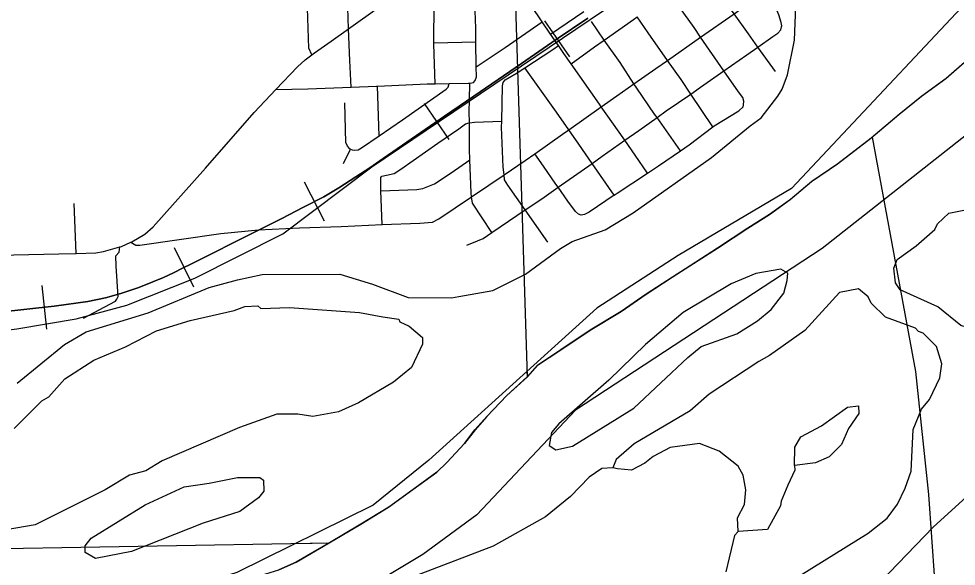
# Model space of a CAD drawing. Extents: x 128.7 to 185.5, y -21.4 to 12.6.
# Drawn here: x 166.519 to 168.122, y -12.639 to -11.702 of the extents above; entities that cross this region are included whole.
import ezdxf

# ---------------------------------------------------------------- set-up
doc = ezdxf.new("R2010")
doc.units = 0
for name, color, linetype in [('tdCoCityStreetMajor', 7, 'Continuous'), ('tdCoCityStreetMinor', 7, 'Continuous'), ('tdCoClipBndry', 7, 'Continuous'), ('tdCoCoBndry', 7, 'Continuous'), ('tdCoCoBndryPart', 7, 'Continuous'), ('tdCoCorpBndry', 7, 'Continuous'), ('tdCoHydroRiver', 7, 'Continuous'), ('tdCoRRCL', 7, 'Continuous'), ('tdCoSectLine', 7, 'Continuous'), ('tdCoSectLinePart', 7, 'Continuous'), ('tdCoStBndry', 7, 'Continuous'), ('tdCoStBndryPart', 7, 'Continuous'), ('tdCoTwpBndryShd', 7, 'Continuous')]:
    doc.layers.add(name, color=color, linetype=linetype)

msp = doc.modelspace()

# ---------------------------------------------------------------- linework, layer by layer
at = {"layer": 'tdCoCityStreetMajor'}
for points in [[(167.5151, -11.8529), (167.5414, -11.8342), (167.5709, -11.8136), (167.6083, -11.7876), (167.6285, -11.7734), (167.685, -11.7339), (167.7422, -11.6939), (167.7528, -11.6865), (167.7973, -11.6546), (167.778, -11.6269), (167.7609, -11.6029), (167.7477, -11.5843), (167.7117, -11.5319), (167.6787, -11.4838), (167.6685, -11.4689), (167.6302, -11.4127), (167.5965, -11.3631), (167.5887, -11.3513)], [(166.7108, -12.0846), (166.7125, -12.0839), (166.7342, -12.0706), (166.7487, -12.0582), (166.8385, -11.9581), (166.9213, -11.8629), (166.9585, -11.8234), (166.9953, -11.7843), (167.0089, -11.7724), (167.02, -11.7641), (167.0247, -11.7606), (167.0533, -11.7404), (167.0829, -11.7194), (167.1366, -11.6814), (167.2284, -11.6175), (167.2723, -11.587), (167.2958, -11.5703), (167.3117, -11.559)], [(167.5151, -11.8529), (167.5119, -11.8483), (167.4634, -11.7795), (167.4509, -11.7618), (167.4417, -11.7482), (167.4285, -11.7289), (167.4139, -11.7074), (167.395, -11.6797), (167.3834, -11.6626), (167.3428, -11.6039), (167.3199, -11.5709), (167.3117, -11.559)], [(166.7108, -12.0846), (166.7193, -12.0897), (166.7262, -12.0897), (166.8645, -12.0699), (166.9286, -12.0635), (166.9992, -12.0601), (167.0702, -12.0574), (167.1403, -12.0544), (167.2048, -12.0517), (167.2265, -12.05), (167.2374, -12.0445), (167.2934, -12.0067), (167.3227, -11.9868), (167.3489, -11.9692), (167.3851, -11.9447), (167.4016, -11.9331), (167.449, -11.8998), (167.4596, -11.8922), (167.5151, -11.8529)], [(165.9011, -12.0303), (165.913, -12.0466), (165.9236, -12.0591), (165.9288, -12.0653), (165.9362, -12.0722), (165.9574, -12.0883), (165.9719, -12.0957), (165.9867, -12.1021), (166.003, -12.1076), (166.023, -12.111), (166.0506, -12.112), (166.097, -12.1113), (166.1593, -12.1103), (166.2624, -12.1103), (166.4328, -12.1078), (166.5874, -12.1046), (166.6168, -12.1038), (166.6508, -12.1029), (166.6639, -12.1002), (166.692, -12.0927), (166.6947, -12.092), (166.7108, -12.0846)]]:
    msp.add_lwpolyline(points, dxfattribs=at)
at = {"layer": 'tdCoCityStreetMinor'}
for p, q in [((167.2288, -11.7433), (167.2294, -11.6758)), ((167.4285, -11.7289), (167.4851, -11.6897)), ((167.5202, -11.7386), (167.4983, -11.7072)), ((167.2288, -11.7433), (167.3008, -11.7415)), ((167.3013, -11.7847), (167.3008, -11.7415)), ((167.813, -11.7927), (167.7827, -11.7506)), ((167.231, -11.8135), (167.2549, -11.813)), ((167.1355, -11.9023), (167.1321, -11.8174)), ((167.7059, -11.8874), (167.6682, -11.8312)), ((167.6504, -11.9283), (167.6104, -11.8713)), ((167.0741, -11.9497), (167.0864, -11.9252)), ((167.4411, -11.9906), (167.4995, -11.9496)), ((167.5371, -12.0041), (167.4995, -11.9496)), ((167.1403, -12.0544), (167.1383, -11.9968)), ((166.6168, -12.1038), (166.6138, -12.0185)), ((167.3279, -12.068), (167.385, -12.0293)), ((167.4236, -12.0843), (167.385, -12.0293))]:
    msp.add_line(p, q, dxfattribs=at)
for points in [[(167.7827, -11.7506), (167.7666, -11.7283), (167.7422, -11.6939), (167.7059, -11.6429)], [(167.7827, -11.7506), (167.8086, -11.7325), (167.817, -11.7268), (167.8224, -11.7214), (167.8233, -11.716), (167.8236, -11.7145), (167.8226, -11.7086), (167.8189, -11.6957), (167.8108, -11.6765), (167.8029, -11.6627), (167.7973, -11.6546), (167.8144, -11.6423)], [(167.02, -11.7641), (167.0152, -11.7524), (167.0129, -11.684)], [(167.0871, -11.8191), (167.085, -11.7736), (167.0829, -11.7194), (167.0814, -11.6832)], [(167.3008, -11.7415), (167.3005, -11.7186), (167.299, -11.6741)], [(167.7249, -11.7914), (167.685, -11.7339), (167.6737, -11.7174), (167.649, -11.6824)], [(167.5202, -11.7386), (167.5701, -11.7036), (167.5767, -11.6988)], [(167.6682, -11.8312), (167.6514, -11.8062), (167.6285, -11.7734), (167.5955, -11.7261), (167.5767, -11.6988)], [(167.3013, -11.7847), (167.3506, -11.7514), (167.4139, -11.7074)], [(167.231, -11.8135), (167.2288, -11.746), (167.2288, -11.7433)], [(167.3842, -11.7864), (167.4324, -11.7548), (167.4417, -11.7482)], [(167.4634, -11.7795), (167.5035, -11.7502), (167.5202, -11.7386)], [(167.6104, -11.8713), (167.6061, -11.8652), (167.5757, -11.8209), (167.5709, -11.8136), (167.5471, -11.7773), (167.5202, -11.7386)], [(167.7249, -11.7914), (167.7639, -11.7638), (167.7827, -11.7506)], [(167.2905, -11.8122), (167.2936, -11.8121), (167.2968, -11.8111), (167.2995, -11.8079), (167.3015, -11.8017), (167.3013, -11.7847)], [(167.3448, -11.8776), (167.3459, -11.8172), (167.3471, -11.8111), (167.3508, -11.8069), (167.3713, -11.7948), (167.3842, -11.7864)], [(167.4995, -11.9496), (167.4768, -11.9166), (167.4596, -11.8922), (167.4384, -11.8621), (167.3842, -11.7864)], [(167.6682, -11.8312), (167.685, -11.8195), (167.7249, -11.7914)], [(167.7059, -11.8874), (167.7082, -11.8856), (167.7501, -11.8595), (167.7578, -11.8531), (167.7584, -11.85), (167.7585, -11.8494), (167.759, -11.8432), (167.757, -11.8371), (167.7499, -11.8274), (167.7249, -11.7914)], [(167.1321, -11.8174), (167.2172, -11.8138), (167.231, -11.8135)], [(167.1355, -11.9023), (167.175, -11.8749), (167.2497, -11.8229), (167.2534, -11.8195), (167.2549, -11.813)], [(167.2549, -11.813), (167.2874, -11.8123), (167.2905, -11.8122)], [(167.2895, -11.8803), (167.2894, -11.8609), (167.2899, -11.8414), (167.2905, -11.8122)], [(166.9585, -11.8234), (167.0132, -11.8219), (167.0871, -11.8191)], [(167.0871, -11.8191), (167.1304, -11.8175), (167.1321, -11.8174)], [(167.6104, -11.8713), (167.6263, -11.86), (167.6682, -11.8312)], [(167.0864, -11.9252), (167.085, -11.9245), (167.0811, -11.9203), (167.0783, -11.9137), (167.0766, -11.8461)], [(167.5554, -11.9102), (167.5237, -11.8648), (167.5151, -11.8529)], [(167.2895, -11.8803), (167.2983, -11.8789), (167.3448, -11.8776)], [(167.385, -12.0293), (167.3555, -11.9871), (167.3498, -11.9778), (167.3489, -11.9692), (167.3474, -11.9561), (167.3447, -11.888), (167.3448, -11.8776)], [(167.5554, -11.9102), (167.579, -11.8935), (167.6104, -11.8713)], [(167.1383, -11.9968), (167.1382, -11.9958), (167.1382, -11.9741), (167.1382, -11.9741), (167.14, -11.9714), (167.1476, -11.9701), (167.1609, -11.9672), (167.1723, -11.9593), (167.2354, -11.9149), (167.2714, -11.8905), (167.283, -11.8821), (167.2892, -11.8804), (167.2895, -11.8803)], [(167.2903, -11.9435), (167.2897, -11.9255), (167.2895, -11.8803)], [(167.6504, -11.9283), (167.6655, -11.9179), (167.7059, -11.8874)], [(167.0864, -11.9252), (167.0889, -11.9265), (167.0934, -11.9272), (167.0991, -11.9267), (167.1052, -11.9233), (167.1355, -11.9023)], [(167.4995, -11.9496), (167.5168, -11.9374), (167.5554, -11.9102)], [(167.5941, -11.9663), (167.573, -11.9354), (167.5554, -11.9102)], [(167.1383, -11.9968), (167.1999, -11.9945), (167.21, -11.9926), (167.23, -11.9844), (167.2583, -11.9659), (167.2903, -11.9435)], [(167.3279, -12.068), (167.2951, -12.018), (167.2934, -12.0067), (167.2924, -12), (167.2903, -11.9435)], [(167.4411, -11.9906), (167.4372, -11.985), (167.416, -11.9544), (167.4016, -11.9331)], [(167.5941, -11.9663), (167.6128, -11.9539), (167.6504, -11.9283)], [(167.5371, -12.0041), (167.5422, -12.0006), (167.5941, -11.9663)], [(167.385, -12.0293), (167.4133, -12.0102), (167.4411, -11.9906)], [(167.5371, -12.0041), (167.4944, -12.0334), (167.4865, -12.0373), (167.4806, -12.0383), (167.4759, -12.0363), (167.471, -12.0321), (167.4579, -12.0141), (167.4411, -11.9906)], [(167.285, -12.0898), (167.3033, -12.0824), (167.3131, -12.078), (167.3279, -12.068)], [(166.6295, -12.2144), (166.6842, -12.1856), (166.6865, -12.1818), (166.6889, -12.1775), (166.6852, -12.1254), (166.685, -12.1077), (166.6904, -12.1013), (166.692, -12.0927)]]:
    msp.add_lwpolyline(points, dxfattribs=at)
at = {"layer": 'tdCoClipBndry'}
msp.add_lwpolyline([(168.2602, -11.8055), (167.8929, -12.0951), (167.4709, -12.3718), (167.3021, -12.551), (167.2099, -12.6187), (167.0443, -12.7178), (167.004, -12.7364), (166.8804, -12.771), (166.7168, -12.8321), (166.6139, -12.882), (166.4534, -12.9825), (166.3561, -13.0561), (166.2014, -13.1844), (166.0953, -13.3275), (165.9623, -13.4755), (165.704, -13.6854)], dxfattribs=at)
at = {"layer": 'tdCoCoBndry'}
for p, q in [((168.1451, -11.7692), (168.1049, -11.8047)), ((168.1049, -11.8047), (168.0631, -11.8344)), ((168.0631, -11.8344), (168.0242, -11.8663)), ((168.0242, -11.8663), (167.9764, -11.9065)), ((167.9764, -11.9065), (167.9197, -11.9503)), ((167.9197, -11.9503), (167.8752, -11.9806)), ((167.8752, -11.9806), (167.8385, -12.0115)), ((167.8385, -12.0115), (167.803, -12.0369)), ((167.803, -12.0369), (167.7658, -12.0606)), ((167.7658, -12.0606), (167.714, -12.0948)), ((167.714, -12.0948), (167.6669, -12.1251)), ((167.6669, -12.1251), (167.6369, -12.1445)), ((167.6369, -12.1445), (167.5921, -12.1732)), ((167.5921, -12.1732), (167.5492, -12.2028)), ((167.5492, -12.2028), (167.4962, -12.2351)), ((167.4962, -12.2351), (167.4461, -12.2687)), ((167.4461, -12.2687), (167.4065, -12.2947)), ((167.4065, -12.2947), (167.3887, -12.3148)), ((167.3887, -12.3148), (167.3538, -12.3467)), ((167.3538, -12.3467), (167.3195, -12.3829)), ((167.3195, -12.3829), (167.2994, -12.4053)), ((167.2994, -12.4053), (167.2812, -12.4287)), ((167.2812, -12.4287), (167.2512, -12.4616)), ((167.2512, -12.4616), (167.2341, -12.4781)), ((167.2341, -12.4781), (167.1932, -12.5074)), ((167.1932, -12.5074), (167.1517, -12.5377)), ((167.1517, -12.5377), (167.1041, -12.5667)), ((167.1041, -12.5667), (167.0502, -12.5989)), ((167.0502, -12.5989), (166.9935, -12.6319)), ((166.9935, -12.6319), (166.9638, -12.645))]:
    msp.add_line(p, q, dxfattribs=at)
for points in [[(166.9635, -12.645), (166.9931, -12.6319), (167.0498, -12.5989), (167.1037, -12.5667), (167.1513, -12.5377), (167.1929, -12.5074), (167.2337, -12.4781), (167.2509, -12.4616), (167.2809, -12.4287), (167.299, -12.4053), (167.3191, -12.3829), (167.3534, -12.3467), (167.3883, -12.3148), (167.4061, -12.2947), (167.4457, -12.2687), (167.4958, -12.2351), (167.5488, -12.2028), (167.5917, -12.1732), (167.6365, -12.1445), (167.6665, -12.1251), (167.7136, -12.0948), (167.7654, -12.0606), (167.8026, -12.0369), (167.8381, -12.0115), (167.8748, -11.9806), (167.9193, -11.9503), (167.976, -11.9065), (168.0238, -11.8663), (168.0627, -11.8344), (168.1045, -11.8047), (168.1448, -11.7692)], [(168.1451, -11.7692), (168.1049, -11.8047), (168.0631, -11.8344), (168.0242, -11.8663), (167.9764, -11.9065), (167.9197, -11.9503), (167.8752, -11.9806), (167.8385, -12.0115), (167.803, -12.0369), (167.7658, -12.0606), (167.714, -12.0948), (167.6669, -12.1251), (167.6369, -12.1445), (167.5921, -12.1732), (167.5492, -12.2028), (167.4962, -12.2351), (167.4461, -12.2687), (167.4065, -12.2947), (167.3887, -12.3148), (167.3538, -12.3467), (167.3195, -12.3829), (167.2994, -12.4053), (167.2812, -12.4287), (167.2512, -12.4616), (167.2341, -12.4781), (167.1932, -12.5074), (167.1517, -12.5377), (167.1041, -12.5667), (167.0502, -12.5989), (166.9935, -12.6319), (166.9638, -12.645)]]:
    msp.add_lwpolyline(points, dxfattribs=at)
at = {"layer": 'tdCoCoBndryPart'}
msp.add_lwpolyline([(167.9782, -11.9046), (168.0524, -12.3058), (168.0749, -12.5164), (168.0847, -12.6623), (168.0694, -12.7835), (168.0524, -12.8653), (168.0101, -12.968), (167.9783, -13.0801), (167.9506, -13.1445), (167.9043, -13.2493), (167.8807, -13.3136), (167.8659, -13.3973), (167.8561, -13.457), (167.8555, -13.4749)], dxfattribs=at)
at = {"layer": 'tdCoCorpBndry'}
msp.add_lwpolyline([(168.2184, -11.5893), (167.8401, -11.9925), (167.6465, -12.1075), (167.5073, -12.1972), (167.2204, -12.4573), (167.125, -12.5345), (166.8919, -12.6493), (166.7216, -12.7036), (166.6328, -12.738), (166.5008, -12.8053), (166.3632, -12.8965), (166.2806, -12.9535), (166.2531, -12.2478), (165.869, -12.2894), (165.8248, -12.2968), (165.8091, -12.2994), (165.7691, -12.3087), (165.7268, -12.3214), (165.682, -12.3373), (165.6432, -12.3542), (165.5184, -12.4206)], dxfattribs=at)
at = {"layer": 'tdCoHydroRiver'}
for points in [[(166.516, -12.3258), (166.5972, -12.2596), (166.6343, -12.2377), (166.7404, -12.2053), (166.8445, -12.162), (166.893, -12.1491), (166.9352, -12.1397), (167.0678, -12.1394), (167.1237, -12.1563), (167.1846, -12.1793), (167.2588, -12.1796), (167.2713, -12.1776), (167.3294, -12.167), (167.3853, -12.1392), (167.4454, -12.0953), (167.4655, -12.0833), (167.5217, -12.0633), (167.5696, -12.0342), (167.7037, -11.9394), (167.7697, -11.8857), (167.7883, -11.8718), (167.8171, -11.8346), (167.8246, -11.8229), (167.8333, -11.7981), (167.8456, -11.739), (167.851, -11.5936)], [(168.1393, -12.2296), (168.1298, -12.2268), (168.0906, -12.1952), (168.0264, -12.1661), (168.018, -12.1538), (168.0154, -12.1287), (168.0212, -12.1142), (168.0534, -12.0909), (168.0855, -12.0628), (168.0899, -12.0531), (168.1097, -12.035), (168.1379, -12.0292), (168.1493, -12.0398), (168.1503, -12.065), (168.1551, -12.1059), (168.1593, -12.2146), (168.1549, -12.2243), (168.1393, -12.2296)], [(167.7825, -12.2191), (167.8058, -12.1995), (167.8273, -12.1718), (167.8331, -12.1499), (167.834, -12.1377), (167.8224, -12.1305), (167.7794, -12.138), (167.7373, -12.1555), (167.6552, -12.2047), (167.5907, -12.2595), (167.5281, -12.3206), (167.4422, -12.3952), (167.43, -12.4099), (167.4261, -12.4323), (167.4375, -12.4396), (167.4657, -12.4336), (167.571, -12.3685), (167.6628, -12.2818), (167.6859, -12.2632), (167.7469, -12.2414), (167.7825, -12.2191)], [(167.8376, -12.6658), (167.9712, -12.5822), (168.0037, -12.5569), (168.0217, -12.5326), (168.0348, -12.5052), (168.0448, -12.4764), (168.0483, -12.4052), (168.0627, -12.3699), (168.0763, -12.3536), (168.0938, -12.3166), (168.0976, -12.2928), (168.0886, -12.2632), (168.0656, -12.2404), (168.0576, -12.2375), (168.0526, -12.2314), (168.0013, -12.2129), (167.9767, -12.1886), (167.9715, -12.1779), (167.9552, -12.1645), (167.9222, -12.1708), (167.863, -12.2354), (167.8029, -12.2781), (167.7843, -12.2885), (167.6994, -12.3446), (167.6673, -12.373), (167.5713, -12.4296), (167.5407, -12.4563), (167.5349, -12.4708), (167.516, -12.4715), (167.4944, -12.4866), (167.4625, -12.5193), (167.4196, -12.5541), (167.3299, -12.6048), (167.1603, -12.6695)], [(166.511, -12.4034), (166.5582, -12.3558), (166.5705, -12.349), (166.5978, -12.318), (166.6471, -12.2862), (166.7015, -12.2636), (166.7542, -12.2364), (166.8119, -12.2185), (166.887, -12.2014), (166.9057, -12.1944), (166.9278, -12.1936), (166.9327, -12.1982), (166.9816, -12.1963), (167.1018, -12.2045), (167.1416, -12.2124)], [(167.1416, -12.2124), (167.1686, -12.2162), (167.1703, -12.2208), (167.1864, -12.2281), (167.2092, -12.2478), (167.2096, -12.2588), (167.1906, -12.299), (167.16, -12.3238), (167.0997, -12.3592), (167.0656, -12.3747), (167.0217, -12.3827), (166.9963, -12.3789), (166.96, -12.3787), (166.8961, -12.4016), (166.7641, -12.4586), (166.7363, -12.4754), (166.7081, -12.4828), (166.6665, -12.508), (166.5471, -12.5678), (166.4766, -12.5799)], [(167.8455, -12.4668), (167.8458, -12.4352), (167.8562, -12.4174), (167.8918, -12.3987), (167.9363, -12.367), (167.9552, -12.3646), (167.9556, -12.3773), (167.9377, -12.4032), (167.9261, -12.4305), (167.9049, -12.4518), (167.8816, -12.4622), (167.8455, -12.4668), (167.8458, -12.4747), (167.8341, -12.5004), (167.8226, -12.5277), (167.8213, -12.5356), (167.7992, -12.5759), (167.7489, -12.5796), (167.7428, -12.5862), (167.7278, -12.6483)], [(167.7489, -12.5796), (167.748, -12.556), (167.7598, -12.5335), (167.762, -12.5081), (167.7579, -12.483), (167.7494, -12.4675), (167.7169, -12.4419), (167.6833, -12.429), (167.633, -12.4356), (167.6036, -12.4509), (167.5898, -12.4625), (167.5666, -12.4744), (167.5428, -12.4721), (167.5349, -12.4708)], [(166.6503, -12.6255), (166.6326, -12.6151), (166.6322, -12.604), (166.6427, -12.591), (166.7353, -12.5339), (166.802, -12.503), (166.8444, -12.4967), (166.893, -12.4869), (166.9309, -12.4871), (166.9374, -12.4916), (166.9381, -12.5105), (166.929, -12.5219), (166.8968, -12.5452), (166.8343, -12.5649), (166.7115, -12.6137), (166.6503, -12.6255)], [(168.1394, -12.5204), (168.0827, -12.5719), (167.9775, -12.681), (167.8941, -12.7384), (167.8036, -12.774)]]:
    msp.add_lwpolyline(points, dxfattribs=at)
at = {"layer": 'tdCoRRCL'}
for p, q in [((167.4611, -11.7675), (167.4188, -11.7056)), ((167.2552, -11.909), (167.2126, -11.8473)), ((167.042, -12.0484), (167.0078, -11.9816)), ((166.8185, -12.1613), (166.785, -12.0942)), ((166.5671, -12.2333), (166.559, -12.1587))]:
    msp.add_line(p, q, dxfattribs=at)
for points in [[(164.1578, -13.6969), (165.16, -12.6326), (165.2171, -12.5754), (165.2876, -12.5191), (165.3604, -12.4831), (165.5324, -12.3993), (165.6955, -12.3255), (165.771, -12.2994), (165.8402, -12.283), (165.9135, -12.2729), (166.447, -12.2414), (166.5153, -12.2326), (166.617, -12.2156), (166.7038, -12.1925), (166.82, -12.146), (166.9707, -12.07), (167.1226, -11.9553), (167.7521, -11.5304), (167.7755, -11.5097), (167.7931, -11.4863), (167.818, -11.4356), (168.3156, -10.2809)], [(167.4918, -11.7011), (167.4378, -11.738), (167.3785, -11.7788), (167.2973, -11.8348), (167.2469, -11.8691), (167.1423, -11.9415), (167.125, -11.9534), (167.119, -11.9575), (167.0954, -11.9729), (167.0663, -11.9915), (167.0406, -12.007), (167.0047, -12.0254), (166.9685, -12.0437), (166.8983, -12.0794), (166.8393, -12.109), (166.8129, -12.1222), (166.8, -12.1286), (166.7837, -12.1368), (166.7662, -12.1449), (166.7484, -12.1525), (166.7242, -12.1622), (166.6933, -12.1724), (166.6671, -12.1798), (166.6369, -12.1858), (166.5795, -12.1942), (166.4385, -12.2096)], [(166.4385, -12.2096), (166.5795, -12.1942), (166.6369, -12.1858), (166.6671, -12.1798), (166.6933, -12.1724), (166.7242, -12.1622), (166.7484, -12.1525), (166.7662, -12.1449), (166.7837, -12.1368), (166.8, -12.1286), (166.8129, -12.1222), (166.8393, -12.109), (166.8983, -12.0794), (166.9685, -12.0437), (167.0047, -12.0254), (167.0406, -12.007), (167.0663, -11.9915), (167.0954, -11.9729), (167.119, -11.9575), (167.125, -11.9534), (167.1423, -11.9415), (167.2469, -11.8691), (167.2973, -11.8348), (167.3785, -11.7788), (167.4378, -11.738), (167.4918, -11.7011)]]:
    msp.add_lwpolyline(points, dxfattribs=at)
at = {"layer": 'tdCoSectLine'}
for points in [[(167.3651, -11.5707), (167.3883, -12.3148)], [(167.3883, -12.3148), (167.4061, -12.2947), (167.4457, -12.2687), (167.4958, -12.2351), (167.5488, -12.2028), (167.5917, -12.1732), (167.6365, -12.1445), (167.6665, -12.1251), (167.7136, -12.0948), (167.7654, -12.0606), (167.8026, -12.0369), (167.8381, -12.0115), (167.8748, -11.9806), (167.9193, -11.9503), (167.976, -11.9065), (168.0238, -11.8663), (168.0627, -11.8344), (168.1045, -11.8047), (168.1448, -11.7692), (168.1991, -11.7264), (168.2344, -11.6997), (168.2743, -11.6717), (168.3534, -11.6118)], [(167.0498, -12.5989), (167.1037, -12.5667), (167.1513, -12.5377), (167.1929, -12.5074), (167.2337, -12.4781), (167.2509, -12.4616), (167.2809, -12.4287), (167.299, -12.4053), (167.3191, -12.3829), (167.3534, -12.3467), (167.3883, -12.3148)], [(166.3961, -12.6101), (167.0498, -12.5989)], [(166.4158, -12.8892), (166.4612, -12.8609), (166.4932, -12.8399), (166.5281, -12.8181), (166.5654, -12.7944), (166.6214, -12.7658), (166.6774, -12.7401), (166.7153, -12.7262), (166.7606, -12.7104), (166.8132, -12.6907), (166.8498, -12.6757), (166.887, -12.6661), (166.9338, -12.6542), (166.9635, -12.645), (166.9931, -12.6319), (167.0498, -12.5989)]]:
    msp.add_lwpolyline(points, dxfattribs=at)
at = {"layer": 'tdCoSectLinePart'}
for points in [[(167.3883, -12.3148), (167.4061, -12.2947), (167.4457, -12.2687), (167.4958, -12.2351), (167.5488, -12.2028), (167.5917, -12.1732), (167.6365, -12.1445), (167.6665, -12.1251), (167.7136, -12.0948), (167.7654, -12.0606), (167.8026, -12.0369), (167.8381, -12.0115), (167.8748, -11.9806), (167.9193, -11.9503), (167.976, -11.9065), (168.0238, -11.8663), (168.0627, -11.8344), (168.1045, -11.8047), (168.1448, -11.7692), (168.1991, -11.7264), (168.2344, -11.6997), (168.2743, -11.6717), (168.3534, -11.6118)], [(167.388, -12.305), (167.3883, -12.3148)], [(167.0498, -12.5989), (167.1037, -12.5667), (167.1513, -12.5377), (167.1929, -12.5074), (167.2337, -12.4781), (167.2509, -12.4616), (167.2809, -12.4287), (167.299, -12.4053), (167.3191, -12.3829), (167.3534, -12.3467), (167.3883, -12.3148)], [(166.4158, -12.8892), (166.4612, -12.8609), (166.4932, -12.8399), (166.5281, -12.8181), (166.5654, -12.7944), (166.6214, -12.7658), (166.6774, -12.7401), (166.7153, -12.7262), (166.7606, -12.7104), (166.8132, -12.6907), (166.8498, -12.6757), (166.887, -12.6661), (166.9338, -12.6542), (166.9635, -12.645), (166.9931, -12.6319), (167.0498, -12.5989)], [(166.9917, -12.5999), (167.0498, -12.5989)]]:
    msp.add_lwpolyline(points, dxfattribs=at)
at = {"layer": 'tdCoStBndry'}
msp.add_lwpolyline([(166.9635, -12.645), (166.9931, -12.6319), (167.0498, -12.5989), (167.1037, -12.5667), (167.1513, -12.5377), (167.1929, -12.5074), (167.2337, -12.4781), (167.2509, -12.4616), (167.2809, -12.4287), (167.299, -12.4053), (167.3191, -12.3829), (167.3534, -12.3467), (167.3883, -12.3148), (167.4061, -12.2947), (167.4457, -12.2687), (167.4958, -12.2351), (167.5488, -12.2028), (167.5917, -12.1732), (167.6365, -12.1445), (167.6665, -12.1251), (167.7136, -12.0948), (167.7654, -12.0606), (167.8026, -12.0369), (167.8381, -12.0115), (167.8748, -11.9806), (167.9193, -11.9503), (167.976, -11.9065), (168.0238, -11.8663), (168.0627, -11.8344), (168.1045, -11.8047), (168.1448, -11.7692)], dxfattribs=at)
at = {"layer": 'tdCoStBndryPart'}
msp.add_lwpolyline([(166.9635, -12.645), (166.9931, -12.6319), (167.0498, -12.5989), (167.1037, -12.5667), (167.1513, -12.5377), (167.1929, -12.5074), (167.2337, -12.4781), (167.2509, -12.4616), (167.2809, -12.4287), (167.299, -12.4053), (167.3191, -12.3829), (167.3534, -12.3467), (167.3883, -12.3148), (167.4061, -12.2947), (167.4457, -12.2687), (167.4958, -12.2351), (167.5488, -12.2028), (167.5917, -12.1732), (167.6365, -12.1445), (167.6665, -12.1251), (167.7136, -12.0948), (167.7654, -12.0606), (167.8026, -12.0369), (167.8381, -12.0115), (167.8748, -11.9806), (167.9193, -11.9503), (167.976, -11.9065), (168.0238, -11.8663), (168.0627, -11.8344), (168.1045, -11.8047), (168.1448, -11.7692)], dxfattribs=at)
at = {"layer": 'tdCoTwpBndryShd'}
msp.add_lwpolyline([(166.9635, -12.645), (166.9931, -12.6319), (167.0498, -12.5989), (167.1037, -12.5667), (167.1513, -12.5377), (167.1929, -12.5074), (167.2337, -12.4781), (167.2509, -12.4616), (167.2809, -12.4287), (167.299, -12.4053), (167.3191, -12.3829), (167.3534, -12.3467), (167.3883, -12.3148), (167.4061, -12.2947), (167.4457, -12.2687), (167.4958, -12.2351), (167.5488, -12.2028), (167.5917, -12.1732), (167.6365, -12.1445), (167.6665, -12.1251), (167.7136, -12.0948), (167.7654, -12.0606), (167.8026, -12.0369), (167.8381, -12.0115), (167.8748, -11.9806), (167.9193, -11.9503), (167.976, -11.9065), (168.0238, -11.8663), (168.0627, -11.8344), (168.1045, -11.8047), (168.1448, -11.7692)], dxfattribs=at)

doc.saveas('drawing.dxf')
